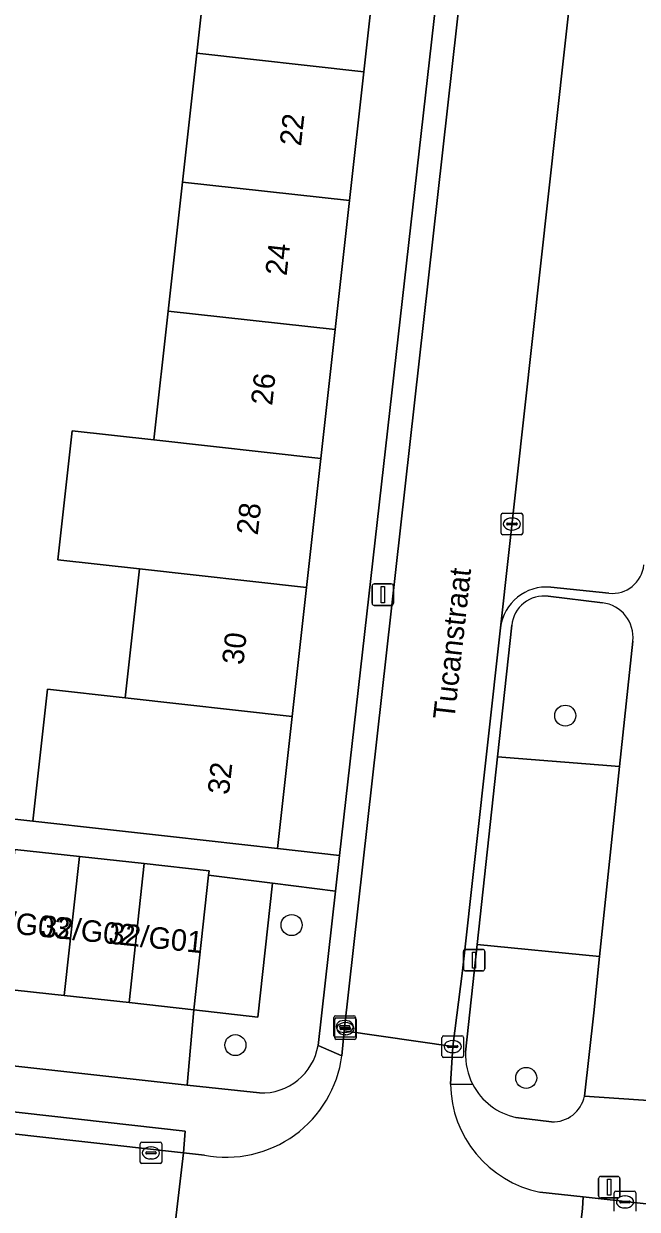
# Model space of a CAD drawing. Extents: x 161928 to 163071, y 386474 to 387428.
# Drawn here: x 162093.1 to 162121.6, y 386548 to 386603.1 of the extents above; entities that cross this region are included whole.
import ezdxf

# ---------------------------------------------------------------- set-up
doc = ezdxf.new("R2010")
doc.units = 0
for name, color, linetype in [('IMGEO_Boom', 7, 'Continuous'), ('IMGEO_Erf', 7, 'Continuous'), ('IMGEO_Groenvoorziening', 7, 'Continuous'), ('IMGEO_Kolk', 7, 'Continuous'), ('IMGEO_Lichtmast', 7, 'Continuous'), ('IMGEO_Openbare_ruimte_label', 7, 'Continuous'), ('IMGEO_Pand', 7, 'Continuous'), ('IMGEO_Pand_nummerreeks', 7, 'Continuous'), ('IMGEO_Parkeervlak_open', 7, 'Continuous'), ('IMGEO_Rijbaan_lokaal_open', 7, 'Continuous'), ('IMGEO_Voetpad_gesloten', 7, 'Continuous'), ('IMGEO_Voetpad_open', 7, 'Continuous')]:
    doc.layers.add(name, color=color, linetype=linetype)

msp = doc.modelspace()

# ---------------------------------------------------------------- linework, layer by layer
at = {"layer": 'IMGEO_Boom'}
for centre in [(162118.246, 386570.921), (162105.538, 386561.187), (162102.925, 386555.606), (162116.434, 386554.082)]:
    msp.add_circle(centre, 0.489, dxfattribs=at)
at = {"layer": 'IMGEO_Erf'}
msp.add_lwpolyline([(162113.206, 386612.655), (162110.242, 386612.989), (162109.56, 386606.847), (162108.894, 386600.854), (162108.229, 386594.861), (162107.563, 386588.868), (162106.897, 386582.874), (162106.232, 386576.881), (162105.566, 386570.888), (162104.884, 386564.747), (162107.765, 386564.422)], close=True, dxfattribs=at)
msp.add_lwpolyline([(162085.784, 386566.867), (162093.51, 386566.01), (162094.192, 386572.149), (162097.803, 386571.749), (162098.468, 386577.742), (162094.678, 386578.162), (162095.344, 386584.155), (162099.134, 386583.735), (162099.799, 386589.729), (162100.465, 386595.722), (162101.131, 386601.715), (162101.796, 386607.708)], dxfattribs=at)
at = {"layer": 'IMGEO_Groenvoorziening'}
for points in [[(162119.972, 386576.167), (162117.456, 386576.47)], [(162115.762, 386575.124), (162115.101, 386569.004), (162120.774, 386568.556), (162121.388, 386574.383)], [(162107.578, 386562.768), (162104.656, 386563.134), (162103.975, 386556.899), (162100.996, 386557.252), (162100.692, 386553.744), (162104.046, 386553.386)], [(162106.765, 386555.591), (162107.578, 386562.768)], [(162119.569, 386557.106), (162119.844, 386559.722), (162114.159, 386560.285), (162113.619, 386555.285)], [(162119.137, 386553.235), (162119.569, 386557.106)], [(162115.958, 386552.246), (162117.613, 386552.036)]]:
    msp.add_lwpolyline(points, dxfattribs=at)
for points in [[(162119.844, 386559.722), (162120.774, 386568.556), (162115.101, 386569.004), (162114.159, 386560.285)], [(162100.996, 386557.252), (162103.975, 386556.899), (162104.656, 386563.134), (162101.679, 386563.508)]]:
    msp.add_lwpolyline(points, close=True, dxfattribs=at)
for centre, radius, start, end in [((162117.274, 386574.96), 1.521, 83.1206, 173.8186), ((162119.779, 386574.56), 1.619, 353.7277, 83.1519), ((162104.158, 386556.027), 2.643, 267.5732, 350.5082), ((162116.58, 386555.144), 2.965, 177.2659, 207.5591), ((162116.582, 386555.148), 2.968, 207.6128, 257.8654), ((162117.668, 386553.534), 1.499, 267.9011, 348.4863)]:
    msp.add_arc(centre, radius, start, end, dxfattribs=at)
at = {"layer": 'IMGEO_Kolk'}
for p, q in [((162115.269, 386579.402), (162115.269, 386580.254)), ((162115.344, 386580.328), (162116.196, 386580.328)), ((162115.757, 386580.108), (162115.782, 386580.108)), ((162116.27, 386580.254), (162116.27, 386579.402)), ((162115.528, 386579.822), (162115.528, 386579.834)), ((162115.966, 386579.785), (162115.568, 386579.785)), ((162115.571, 386579.871), (162115.969, 386579.871)), ((162115.78, 386579.548), (162115.755, 386579.548)), ((162116.012, 386579.834), (162116.012, 386579.822)), ((162116.196, 386579.328), (162115.344, 386579.328)), ((162107.504, 386556.045), (162107.504, 386556.897)), ((162107.579, 386556.971), (162108.431, 386556.971)), ((162108.505, 386556.897), (162108.505, 386556.045)), ((162107.537, 386555.945), (162107.537, 386556.797)), ((162107.612, 386556.871), (162108.464, 386556.871)), ((162107.763, 386556.465), (162107.763, 386556.477)), ((162107.796, 386556.365), (162107.796, 386556.377)), ((162108.201, 386556.428), (162107.803, 386556.428)), ((162107.806, 386556.514), (162108.204, 386556.514)), ((162107.839, 386556.414), (162108.237, 386556.414)), ((162107.992, 386556.751), (162108.017, 386556.751)), ((162108.025, 386556.651), (162108.05, 386556.651)), ((162108.247, 386556.477), (162108.247, 386556.465)), ((162108.28, 386556.377), (162108.28, 386556.365)), ((162108.538, 386556.797), (162108.538, 386555.945)), ((162108.431, 386555.971), (162107.579, 386555.971)), ((162108.464, 386555.871), (162107.612, 386555.871)), ((162108.234, 386556.328), (162107.836, 386556.328)), ((162108.015, 386556.191), (162107.99, 386556.191)), ((162108.048, 386556.091), (162108.023, 386556.091)), ((162112.522, 386555.111), (162112.522, 386555.963)), ((162112.597, 386556.037), (162113.449, 386556.037)), ((162113.01, 386555.817), (162113.035, 386555.817)), ((162113.523, 386555.963), (162113.523, 386555.111)), ((162112.781, 386555.531), (162112.781, 386555.543)), ((162113.219, 386555.494), (162112.821, 386555.494)), ((162112.824, 386555.58), (162113.222, 386555.58)), ((162113.033, 386555.257), (162113.008, 386555.257)), ((162113.265, 386555.543), (162113.265, 386555.531)), ((162113.449, 386555.037), (162112.597, 386555.037)), ((162098.503, 386550.17), (162098.503, 386551.022)), ((162098.578, 386551.096), (162099.43, 386551.096)), ((162098.991, 386550.876), (162099.016, 386550.876)), ((162099.504, 386551.022), (162099.504, 386550.17)), ((162098.762, 386550.59), (162098.762, 386550.602)), ((162099.2, 386550.553), (162098.802, 386550.553)), ((162098.805, 386550.639), (162099.203, 386550.639)), ((162099.014, 386550.316), (162098.989, 386550.316)), ((162099.246, 386550.602), (162099.246, 386550.59)), ((162099.43, 386550.096), (162098.578, 386550.096)), ((162120.522, 386547.891), (162120.522, 386548.743)), ((162120.597, 386548.817), (162121.449, 386548.817)), ((162121.523, 386548.743), (162121.523, 386547.891)), ((162120.781, 386548.311), (162120.781, 386548.323)), ((162121.219, 386548.274), (162120.821, 386548.274)), ((162120.824, 386548.36), (162121.222, 386548.36)), ((162121.01, 386548.597), (162121.035, 386548.597)), ((162121.265, 386548.323), (162121.265, 386548.311)), ((162121.033, 386548.037), (162121.008, 386548.037))]:
    msp.add_line(p, q, dxfattribs=at)
for points in [[(162115.269, 386579.402), (162115.269, 386580.254)], [(162115.344, 386580.328), (162116.196, 386580.328)], [(162116.27, 386580.254), (162116.27, 386579.402)], [(162116.196, 386579.328), (162115.344, 386579.328)], [(162107.504, 386556.045), (162107.504, 386556.897)], [(162107.579, 386556.971), (162108.431, 386556.971)], [(162108.505, 386556.897), (162108.505, 386556.045)], [(162107.537, 386555.945), (162107.537, 386556.797)], [(162107.612, 386556.871), (162108.464, 386556.871)], [(162108.538, 386556.797), (162108.538, 386555.945)], [(162108.431, 386555.971), (162107.579, 386555.971)], [(162108.464, 386555.871), (162107.612, 386555.871)], [(162112.522, 386555.111), (162112.522, 386555.963)], [(162112.597, 386556.037), (162113.449, 386556.037)], [(162113.523, 386555.963), (162113.523, 386555.111)], [(162113.449, 386555.037), (162112.597, 386555.037)], [(162098.503, 386550.17), (162098.503, 386551.022)], [(162098.578, 386551.096), (162099.43, 386551.096)], [(162099.504, 386551.022), (162099.504, 386550.17)], [(162099.43, 386550.096), (162098.578, 386550.096)], [(162120.522, 386547.891), (162120.522, 386548.743)], [(162120.597, 386548.817), (162121.449, 386548.817)], [(162121.523, 386548.743), (162121.523, 386547.891)]]:
    msp.add_lwpolyline(points, dxfattribs=at)
for centre, radius, start, end in [((162115.346, 386580.252), 0.0765, 91.552, 178.448), ((162115.346, 386580.252), 0.0765, 91.552, 178.448), ((162116.194, 386580.252), 0.0765, 1.552, 88.448), ((162116.194, 386580.252), 0.0765, 1.552, 88.448), ((162115.568, 386579.831), 0.0403, 85.8775, 175.7526), ((162115.565, 386579.821), 0.0366, 178.938, 274.7102), ((162115.969, 386579.828), 0.043, 264.8664, 352.4533), ((162115.973, 386579.833), 0.0386, 1.7309, 96.639), ((162115.346, 386579.404), 0.0765, 181.552, 268.448), ((162115.346, 386579.404), 0.0765, 181.552, 268.448), ((162116.194, 386579.404), 0.0765, 271.552, 358.448), ((162116.194, 386579.404), 0.0765, 271.552, 358.448), ((162107.581, 386556.895), 0.0765, 91.552, 178.448), ((162107.581, 386556.895), 0.0765, 91.552, 178.448), ((162108.429, 386556.895), 0.0765, 1.552, 88.448), ((162108.429, 386556.895), 0.0765, 1.552, 88.448), ((162107.614, 386556.795), 0.0765, 91.552, 178.448), ((162107.614, 386556.795), 0.0765, 91.552, 178.448), ((162107.803, 386556.474), 0.0403, 85.8775, 175.7526), ((162107.8, 386556.464), 0.0366, 178.938, 274.7102), ((162107.836, 386556.374), 0.0403, 85.8775, 175.7526), ((162107.833, 386556.364), 0.0366, 178.938, 274.7102), ((162108.204, 386556.471), 0.043, 264.8664, 352.4533), ((162108.208, 386556.476), 0.0386, 1.7309, 96.639), ((162108.237, 386556.371), 0.043, 264.8664, 352.4533), ((162108.241, 386556.376), 0.0386, 1.7309, 96.639), ((162108.462, 386556.795), 0.0765, 1.552, 88.448), ((162108.462, 386556.795), 0.0765, 1.552, 88.448), ((162107.581, 386556.047), 0.0765, 181.552, 268.448), ((162107.581, 386556.047), 0.0765, 181.552, 268.448), ((162107.614, 386555.947), 0.0765, 181.552, 268.448), ((162107.614, 386555.947), 0.0765, 181.552, 268.448), ((162108.429, 386556.047), 0.0765, 271.552, 358.448), ((162108.429, 386556.047), 0.0765, 271.552, 358.448), ((162108.462, 386555.947), 0.0765, 271.552, 358.448), ((162108.462, 386555.947), 0.0765, 271.552, 358.448), ((162112.599, 386555.961), 0.0765, 91.552, 178.448), ((162112.599, 386555.961), 0.0765, 91.552, 178.448), ((162113.447, 386555.961), 0.0765, 1.552, 88.448), ((162113.447, 386555.961), 0.0765, 1.552, 88.448), ((162112.821, 386555.54), 0.0403, 85.8775, 175.7526), ((162112.818, 386555.53), 0.0366, 178.938, 274.7102), ((162113.222, 386555.537), 0.043, 264.8664, 352.4533), ((162113.226, 386555.542), 0.0386, 1.7309, 96.639), ((162112.599, 386555.113), 0.0765, 181.552, 268.448), ((162112.599, 386555.113), 0.0765, 181.552, 268.448), ((162113.447, 386555.113), 0.0765, 271.552, 358.448), ((162113.447, 386555.113), 0.0765, 271.552, 358.448), ((162098.58, 386551.02), 0.0765, 91.552, 178.448), ((162098.58, 386551.02), 0.0765, 91.552, 178.448), ((162099.428, 386551.02), 0.0765, 1.552, 88.448), ((162099.428, 386551.02), 0.0765, 1.552, 88.448), ((162098.802, 386550.599), 0.0403, 85.8775, 175.7526), ((162098.799, 386550.589), 0.0366, 178.938, 274.7102), ((162099.203, 386550.596), 0.043, 264.8664, 352.4533), ((162099.207, 386550.601), 0.0386, 1.7309, 96.639), ((162098.58, 386550.172), 0.0765, 181.552, 268.448), ((162098.58, 386550.172), 0.0765, 181.552, 268.448), ((162099.428, 386550.172), 0.0765, 271.552, 358.448), ((162099.428, 386550.172), 0.0765, 271.552, 358.448), ((162120.599, 386548.741), 0.0765, 91.552, 178.448), ((162120.599, 386548.741), 0.0765, 91.552, 178.448), ((162121.447, 386548.741), 0.0765, 1.552, 88.448), ((162121.447, 386548.741), 0.0765, 1.552, 88.448), ((162120.821, 386548.32), 0.0403, 85.8775, 175.7526), ((162120.818, 386548.31), 0.0366, 178.938, 274.7102), ((162121.222, 386548.317), 0.043, 264.8664, 352.4533), ((162121.226, 386548.322), 0.0386, 1.7309, 96.639)]:
    msp.add_arc(centre, radius, start, end, dxfattribs=at)
for centre, major_axis, ratio, start_param, end_param in [((162115.756, 386579.828), (-0.387, 0.002), 0.722429, 4.712389, 7.853982), ((162115.781, 386579.828), (-0.39, 0.002), 0.717154, 1.570796, 4.712389), ((162107.991, 386556.471), (-0.387, 0.002), 0.722429, 4.712389, 7.853982), ((162108.024, 386556.371), (-0.387, 0.002), 0.722429, 4.712389, 7.853982), ((162108.016, 386556.471), (-0.39, 0.002), 0.717154, 1.570796, 4.712389), ((162108.049, 386556.371), (-0.39, 0.002), 0.717154, 1.570796, 4.712389), ((162113.009, 386555.537), (-0.387, 0.002), 0.722429, 4.712389, 7.853982), ((162113.034, 386555.537), (-0.39, 0.002), 0.717154, 1.570796, 4.712389), ((162098.99, 386550.596), (-0.387, 0.002), 0.722429, 4.712389, 7.853982), ((162099.015, 386550.596), (-0.39, 0.002), 0.717154, 1.570796, 4.712389), ((162121.009, 386548.317), (-0.387, 0.002), 0.722429, 4.712389, 7.853982), ((162121.034, 386548.317), (-0.39, 0.002), 0.717154, 1.570796, 4.712389)]:
    msp.add_ellipse(centre, major_axis=major_axis, ratio=ratio, start_param=start_param, end_param=end_param, dxfattribs=at)
at = {"layer": 'IMGEO_Lichtmast'}
for p, q in [((162109.277, 386576.145), (162109.277, 386576.945)), ((162109.277, 386576.945), (162109.277, 386576.145)), ((162109.377, 386577.045), (162110.167, 386577.045)), ((162110.167, 386577.045), (162109.377, 386577.045)), ((162110.267, 386576.945), (162110.267, 386576.145)), ((162110.267, 386576.145), (162110.267, 386576.945)), ((162110.167, 386576.045), (162109.377, 386576.045)), ((162109.377, 386576.045), (162110.167, 386576.045)), ((162113.516, 386559.158), (162113.516, 386559.958)), ((162113.516, 386559.958), (162113.516, 386559.158)), ((162113.616, 386560.058), (162114.406, 386560.058)), ((162114.406, 386560.058), (162113.616, 386560.058)), ((162114.506, 386559.958), (162114.506, 386559.158)), ((162114.506, 386559.158), (162114.506, 386559.958)), ((162114.406, 386559.058), (162113.616, 386559.058)), ((162113.616, 386559.058), (162114.406, 386559.058)), ((162119.797, 386548.6), (162119.797, 386549.4)), ((162119.797, 386549.4), (162119.797, 386548.6)), ((162119.897, 386549.5), (162120.687, 386549.5)), ((162120.687, 386549.5), (162119.897, 386549.5)), ((162120.787, 386549.4), (162120.787, 386548.6)), ((162120.787, 386548.6), (162120.787, 386549.4)), ((162120.687, 386548.5), (162119.897, 386548.5)), ((162119.897, 386548.5), (162120.687, 386548.5))]:
    msp.add_line(p, q, dxfattribs=at)
for points in [[(162109.697, 386576.92), (162109.847, 386576.92), (162109.847, 386576.17), (162109.697, 386576.17), (162109.697, 386576.92)], [(162113.936, 386559.933), (162114.086, 386559.933), (162114.086, 386559.183), (162113.936, 386559.183), (162113.936, 386559.933)], [(162120.217, 386549.375), (162120.367, 386549.375), (162120.367, 386548.625), (162120.217, 386548.625), (162120.217, 386549.375)]]:
    msp.add_lwpolyline(points, dxfattribs=at)
for centre, start, end in [((162109.377, 386576.945), 90, 180), ((162109.377, 386576.945), 90, 180), ((162110.167, 386576.945), 0, 90), ((162110.167, 386576.945), 360, 90), ((162109.377, 386576.145), 180, 270), ((162109.377, 386576.145), 180, 270), ((162110.167, 386576.145), 270, 0), ((162110.167, 386576.145), 270, 0), ((162113.616, 386559.958), 90, 180), ((162113.616, 386559.958), 90, 180), ((162114.406, 386559.958), 0, 90), ((162114.406, 386559.958), 360, 90), ((162113.616, 386559.158), 180, 270), ((162113.616, 386559.158), 180, 270), ((162114.406, 386559.158), 270, 0), ((162114.406, 386559.158), 270, 0), ((162119.897, 386549.4), 90, 180), ((162119.897, 386549.4), 90, 180), ((162120.687, 386549.4), 0, 90), ((162120.687, 386549.4), 360, 90), ((162119.897, 386548.6), 180, 270), ((162119.897, 386548.6), 180, 270), ((162120.687, 386548.6), 270, 0), ((162120.687, 386548.6), 270, 0)]:
    msp.add_arc(centre, 0.1, start, end, dxfattribs=at)
at = {"layer": 'IMGEO_Pand'}
for points in [[(162108.894, 386600.854), (162109.56, 386606.847), (162101.796, 386607.708), (162101.131, 386601.715)], [(162101.131, 386601.715), (162100.465, 386595.722), (162108.229, 386594.861), (162108.894, 386600.854)], [(162100.465, 386595.722), (162099.799, 386589.729), (162107.563, 386588.868), (162108.229, 386594.861)], [(162106.897, 386582.874), (162107.563, 386588.868), (162099.799, 386589.729), (162099.134, 386583.735)], [(162106.897, 386582.874), (162099.134, 386583.735), (162095.344, 386584.155), (162094.678, 386578.162), (162098.468, 386577.742), (162106.232, 386576.881)], [(162098.468, 386577.742), (162097.803, 386571.749), (162105.566, 386570.888), (162106.232, 386576.881)], [(162105.566, 386570.888), (162097.803, 386571.749), (162094.192, 386572.149), (162093.51, 386566.01), (162097.121, 386565.609), (162099.915, 386565.299), (162104.884, 386564.747)], [(162094.979, 386557.91), (162095.686, 386564.372), (162092.678, 386564.701), (162091.971, 386558.239)], [(162097.987, 386557.581), (162098.694, 386564.043), (162095.686, 386564.372), (162094.979, 386557.91)], [(162100.996, 386557.252), (162101.679, 386563.508), (162101.702, 386563.714), (162098.694, 386564.043), (162097.987, 386557.581)]]:
    msp.add_lwpolyline(points, close=True, dxfattribs=at)
at = {"layer": 'IMGEO_Parkeervlak_open'}
for points in [[(162123.51, 386611.519), (162119.329, 386612), (162115.234, 386575.002)], [(162117.579, 386576.891), (162120.268, 386576.61)]]:
    msp.add_lwpolyline(points, dxfattribs=at)
for centre, radius, start, end in [((162120.423, 386578.091), 1.489, 264.041, 353.654), ((162117.379, 386574.739), 2.161, 84.6845, 173.0214)]:
    msp.add_arc(centre, radius, start, end, dxfattribs=at)
at = {"layer": 'IMGEO_Rijbaan_lokaal_open'}
for points in [[(162114.083, 386610.789), (162107.983, 386556.268), (162113.023, 386555.537), (162113.469, 386559.055), (162115.234, 386575.002), (162119.329, 386612)], [(162113.023, 386555.537), (162107.983, 386556.268), (162107.872, 386555.109)], [(162112.913, 386553.792), (162113.023, 386555.537)], [(162101.492, 386550.491), (162100.515, 386550.598), (162099.923, 386545.601), (162100.991, 386545.475), (162102.336, 386545.339), (162116.108, 386543.77), (162117.449, 386543.632), (162118.536, 386543.54), (162119.043, 386548.015), (162119.074, 386548.556), (162117.072, 386548.766)], [(162166.573, 386543.349), (162164.968, 386543.507), (162163.937, 386543.598), (162162.151, 386543.798), (162126.209, 386547.768), (162119.074, 386548.556), (162119.043, 386548.015), (162118.536, 386543.54), (162120.691, 386543.313), (162123.954, 386542.959), (162155.203, 386539.498)]]:
    msp.add_lwpolyline(points, dxfattribs=at)
msp.add_lwpolyline([(162100.515, 386550.598), (162066.605, 386554.378), (162066.13, 386549.4), (162091.6, 386546.54), (162098.762, 386545.747), (162099.923, 386545.601)], close=True, dxfattribs=at)
for centre, radius, start, end in [((162102.501, 386555.813), 5.417, 259.2607, 352.5352), ((162118.144, 386553.887), 5.232, 181.0402, 258.1751)]:
    msp.add_arc(centre, radius, start, end, dxfattribs=at)
at = {"layer": 'IMGEO_Voetpad_gesloten'}
msp.add_lwpolyline([(162066.605, 386554.378), (162100.515, 386550.598), (162100.596, 386551.609), (162066.711, 386555.416)], close=True, dxfattribs=at)
at = {"layer": 'IMGEO_Voetpad_open'}
for points in [[(162116.043, 386612.375), (162119.329, 386612), (162119.517, 386613.573), (162116.898, 386613.89), (162113.39, 386614.283), (162113.206, 386612.655), (162107.765, 386564.422), (162107.578, 386562.768), (162106.765, 386555.591), (162107.872, 386555.109), (162107.983, 386556.268), (162114.083, 386610.789)], [(162120.268, 386576.61), (162117.579, 386576.891)], [(162117.456, 386576.47), (162119.972, 386576.167)], [(162113.619, 386555.285), (162114.159, 386560.285), (162115.101, 386569.004), (162115.762, 386575.124)], [(162115.234, 386575.002), (162113.469, 386559.055), (162113.023, 386555.537), (162112.913, 386553.792), (162113.952, 386553.772)], [(162121.388, 386574.383), (162120.774, 386568.556), (162119.844, 386559.722), (162119.569, 386557.106), (162119.137, 386553.235), (162122.565, 386552.998)], [(162092.678, 386564.701), (162095.686, 386564.372), (162098.694, 386564.043), (162101.702, 386563.714), (162101.679, 386563.508), (162104.656, 386563.134), (162107.578, 386562.768), (162107.765, 386564.422), (162104.884, 386564.747), (162099.915, 386565.299), (162097.121, 386565.609), (162093.51, 386566.01), (162085.784, 386566.867)], [(162067.552, 386557.422), (162067.571, 386557.292), (162066.917, 386557.376), (162066.711, 386555.416), (162100.596, 386551.609), (162100.515, 386550.598), (162101.492, 386550.491)], [(162104.046, 386553.386), (162100.692, 386553.744), (162067.552, 386557.422)], [(162107.872, 386555.109), (162106.765, 386555.591)], [(162113.952, 386553.772), (162112.913, 386553.792)], [(162122.565, 386552.998), (162119.137, 386553.235)], [(162117.613, 386552.036), (162115.958, 386552.246)], [(162117.072, 386548.766), (162119.074, 386548.556), (162126.209, 386547.768), (162126.323, 386548.776), (162162.213, 386544.84), (162162.151, 386543.798), (162163.937, 386543.598), (162164.968, 386543.507), (162165.28, 386546.768)]]:
    msp.add_lwpolyline(points, dxfattribs=at)
msp.add_lwpolyline([(162097.987, 386557.581), (162094.979, 386557.91), (162091.971, 386558.239), (162088.963, 386558.568), (162085.955, 386558.897), (162082.947, 386559.226), (162079.939, 386559.555), (162076.931, 386559.884), (162073.923, 386560.213), (162070.916, 386560.542), (162067.951, 386560.866), (162067.552, 386557.422), (162100.692, 386553.744), (162100.996, 386557.252)], close=True, dxfattribs=at)
for centre, radius, start, end in [((162120.423, 386578.091), 1.489, 264.041, 353.654), ((162117.379, 386574.739), 2.161, 84.6845, 173.0214), ((162117.274, 386574.96), 1.521, 83.1206, 173.8186), ((162119.779, 386574.56), 1.619, 353.7277, 83.1519), ((162104.158, 386556.027), 2.643, 267.5732, 350.5082), ((162116.58, 386555.144), 2.965, 177.2659, 207.5591), ((162102.501, 386555.813), 5.417, 259.2607, 352.5352), ((162118.144, 386553.887), 5.232, 181.0402, 258.1751), ((162116.582, 386555.148), 2.968, 207.6128, 257.8654), ((162117.668, 386553.534), 1.499, 267.9011, 348.4863)]:
    msp.add_arc(centre, radius, start, end, dxfattribs=at)

# ---------------------------------------------------------------- texts
at = {"layer": 'IMGEO_Openbare_ruimte_label'}
msp.add_text('Tucanstraat', height=1, rotation=83.6282, dxfattribs=at).set_placement((162113.095, 386570.704))
at = {"layer": 'IMGEO_Pand_nummerreeks'}
for s, rotation, p in [('22', 83.6624, (162105.972, 386597.367)), ('24', 83.6624, (162105.303, 386591.34)), ('26', 83.6624, (162104.633, 386585.31)), ('28', 83.6633, (162103.963, 386579.283)), ('30', 83.6624, (162103.293, 386573.252)), ('32', 83.6633, (162102.624, 386567.216)), ('32/G03', 354.1122, (162090.831, 386560.966)), ('32/G02', 354.1122, (162093.855, 386560.654)), ('32/G01', 354.1122, (162097.001, 386560.329))]:
    msp.add_text(s, height=1, rotation=rotation, dxfattribs=at).set_placement(p)

doc.saveas('drawing.dxf')
